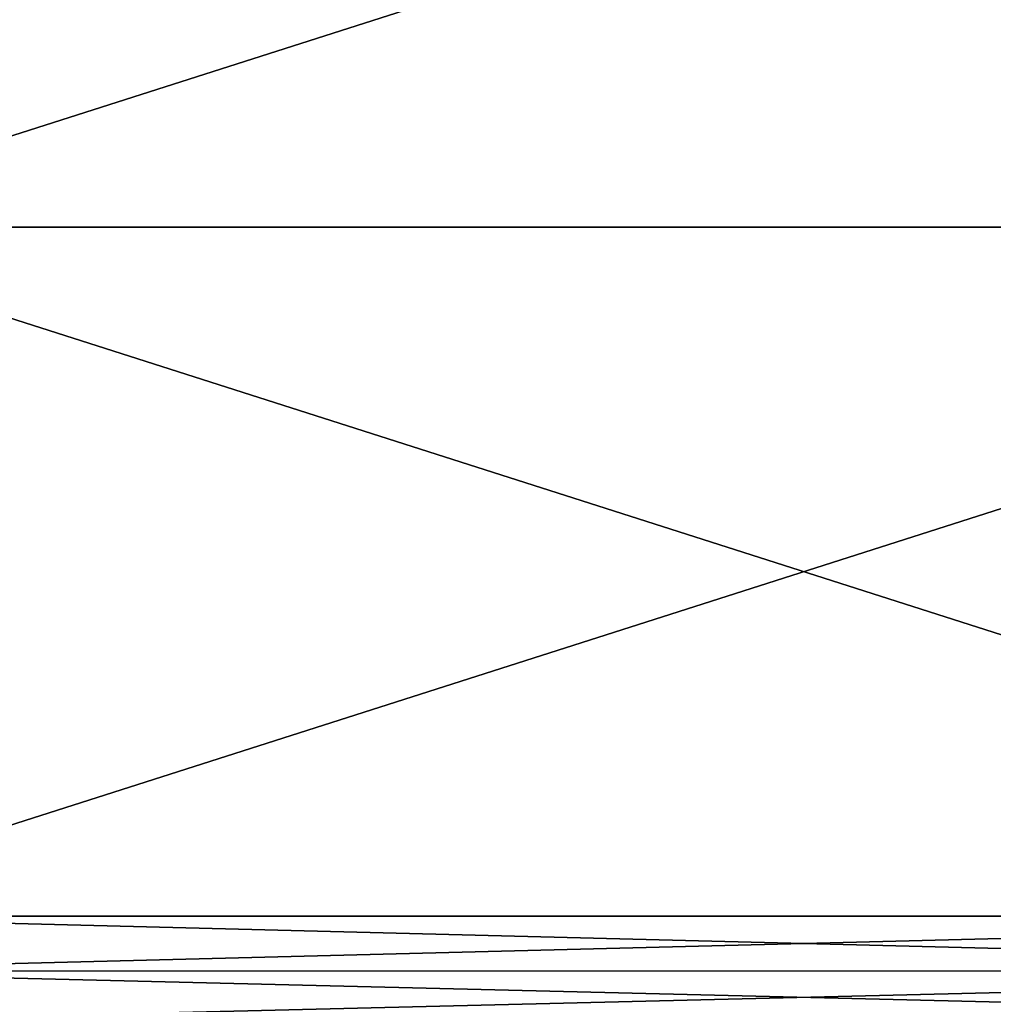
# Model space of a CAD drawing. Header units: millimetres. Extents: x -139 to 106, y -8 to 139.
# Tile 329 of 459: x -15 to 4, y 101 to 120. Entities that reach past the tile are written whole.
import ezdxf

# ---------------------------------------------------------------- set-up
doc = ezdxf.new("R2010")
doc.units = ezdxf.units.MM
doc.header["$LTSCALE"] = 53.842063
doc.layers.add('28', color=7, linetype='CONTINUOUS')
doc.layers.add('42', color=7, linetype='CONTINUOUS')

msp = doc.modelspace()

# ---------------------------------------------------------------- linework, layer by layer
at = {"layer": '28', "color": 8, "linetype": 'CONTINUOUS'}
for points in [[(21, 116.146, 20), (21, 129.563, 20), (-21, 116.146, 20), (21, 116.146, 20)], [(-21, 116.146, 20), (21, 129.563, 20), (-21, 129.563, 20), (-21, 116.146, 20)], [(21, 102.729, 20), (21, 116.146, 20), (-21, 102.729, 20), (21, 102.729, 20)], [(-21, 102.729, 20), (21, 116.146, 20), (-21, 116.146, 20), (-21, 102.729, 20)], [(21, 101.653, 20), (21, 102.729, 20), (-21, 101.663, 20), (21, 101.653, 20)], [(-21, 101.663, 20), (21, 102.729, 20), (-21, 102.729, 20), (-21, 101.663, 20)], [(-21, 100.638, 20), (21, 101.653, 20), (-21, 101.663, 20), (-21, 100.638, 20)], [(21, 100.618, 20), (21, 101.653, 20), (-21, 100.638, 20), (21, 100.618, 20)]]:
    msp.add_3dface(points, dxfattribs=at)
at = {"layer": '42', "color": 8, "linetype": 'CONTINUOUS'}
for points in [[(-21, 116.146, -20), (-21, 129.563, -20), (21, 116.146, -20), (-21, 116.146, -20)], [(-21, 129.563, -20), (21, 129.563, -20), (21, 116.146, -20), (-21, 129.563, -20)], [(-21, 102.729, -20), (-21, 116.146, -20), (21, 102.729, -20), (-21, 102.729, -20)], [(21, 102.729, -20), (-21, 116.146, -20), (21, 116.146, -20), (21, 102.729, -20)], [(-21, 101.653, -20), (-21, 102.729, -20), (21, 101.663, -20), (-21, 101.653, -20)], [(21, 101.663, -20), (-21, 102.729, -20), (21, 102.729, -20), (21, 101.663, -20)], [(21, 100.637, -20), (-21, 101.653, -20), (21, 101.663, -20), (21, 100.637, -20)], [(-21, 100.618, -20), (-21, 101.653, -20), (21, 100.637, -20), (-21, 100.618, -20)]]:
    msp.add_3dface(points, dxfattribs=at)

doc.saveas('drawing.dxf')
